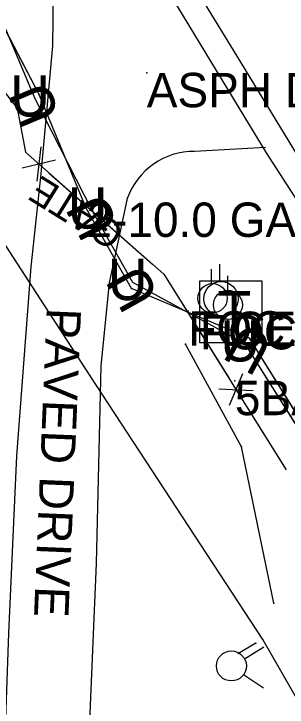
# Model space of a CAD drawing. Extents: x 954793 to 988390, y 1867850 to 1924428.
# Drawn here: x 957346 to 957385.7, y 1920386.1 to 1920486.9 of the extents above; entities that cross this region are included whole.
import ezdxf

# ---------------------------------------------------------------- set-up
doc = ezdxf.new("R2010")
doc.units = 0
for name, color, linetype in [('Default', 7, 'Continuous'), ('S_DRIVEWAY', 7, 'Continuous'), ('S_DRIVEWAY_ANNOT', 7, 'Continuous'), ('S_EDGE_PAVEMENT', 7, 'Continuous'), ('S_FENCE', 7, 'Continuous'), ('S_FIBER_OPTIC_CABLE', 7, 'Continuous'), ('S_GATE_ANNOT', 7, 'Continuous'), ('S_MISC_STRUCTURES_ANNOT', 7, 'Continuous'), ('S_MSC_PT_SYM', 7, 'Continuous'), ('S_SHOULDER', 7, 'Continuous'), ('S_SURVEY_TEXT_ANNOT', 7, 'Continuous'), ('S_TELEPHONE_UTILITIES', 7, 'Continuous'), ('S_TELEPHONE_UTILITIES_ANNOT', 7, 'Continuous'), ('S_UNDERGROUND_CABLE', 7, 'Continuous'), ('S_UTILITY_POLE', 7, 'Continuous'), ('S_UTL_PT_SYM', 7, 'Continuous'), ('S_WATER_UTILITIES', 7, 'Continuous')]:
    doc.layers.add(name, color=color, linetype=linetype)

msp = doc.modelspace()

# ---------------------------------------------------------------- linework, layer by layer
at = {"layer": 'S_DRIVEWAY'}
for points in [[(957269.42, 1920288.47), (957261.34, 1920337.65), (957282.4, 1920338.54), (957333.21, 1920341.47), (957346.1, 1920343.39), (957344.29, 1920367.78), (957345.29, 1920396.85), (957346.44, 1920422.61), (957348.54, 1920450.11), (957350.01, 1920463.61), (957351.66, 1920482.22), (957351.93, 1920501.61), (957351.04, 1920518.79)], [(957382.62, 1920467.47), (957372.28, 1920466.87)], [(957362.5, 1920460.05), (957359.87, 1920447.79), (957358.64, 1920435.7), (957357.99, 1920407), (957356.53, 1920372.64), (957357.8, 1920344.35), (957389.82, 1920337.36), (957402.5, 1920325.57), (957405.76, 1920312.59), (957372.07, 1920307.28), (957361.86, 1920305.49), (957363.2, 1920297.32), (957351.29, 1920295.18)]]:
    msp.add_lwpolyline(points, dxfattribs=at)
msp.add_ellipse((957372.18, 1920456.37), major_axis=(-1.04, 10.45), ratio=0.982402, start_param=6.173213, end_param=7.399373, dxfattribs=at)
at = {"layer": 'S_EDGE_PAVEMENT'}
msp.add_lwpolyline([(957509.31, 1920268.38), (957497.51, 1920287.57), (957487.13, 1920304.35), (957476.75, 1920321.13), (957467.06, 1920336.99), (957457.36, 1920352.84), (957446.1, 1920370.89), (957434.83, 1920388.94), (957423.92, 1920406.9), (957413.02, 1920424.85), (957401.77, 1920442.93), (957390.52, 1920461), (957379.03, 1920479.83), (957367.54, 1920498.67)], dxfattribs=at)
at = {"layer": 'S_FENCE'}
for p, q in [((957349.94, 1920467.54), (957349.38, 1920462.58)), ((957347.23, 1920464.47), (957352.09, 1920465.65)), ((957379.28, 1920434.56), (957377.33, 1920429.95)), ((957375.81, 1920432.38), (957380.81, 1920432.13))]:
    msp.add_line(p, q, dxfattribs=at)
for points in [[(957338.49, 1920483.3), (957346.48, 1920473.17), (957347.73, 1920466.76), (957348.16, 1920466.38)], [(957338.49, 1920483.3), (957346.48, 1920473.17), (957347.73, 1920466.76), (957367.8, 1920449.04), (957385.61, 1920420.61)], [(957351.16, 1920463.74), (957366.15, 1920450.49)], [(957366.15, 1920450.49), (957367.8, 1920449.04), (957377.25, 1920433.95)], [(957379.37, 1920430.56), (957385.61, 1920420.61)]]:
    msp.add_lwpolyline(points, dxfattribs=at)
at = {"layer": 'S_FIBER_OPTIC_CABLE'}
for p, q in [((957349.67, 1920475.27), (957341.18, 1920491.39)), ((957356.55, 1920458.63), (957349.67, 1920475.27)), ((957363.1, 1920446.95), (957356.55, 1920458.63)), ((957380.3, 1920439.72), (957363.1, 1920446.95)), ((957405.97, 1920398.36), (957380.3, 1920439.72)), ((957379.12, 1920423.92), (957370.95, 1920438.84)), ((957383.83, 1920401.22), (957379.12, 1920423.92))]:
    msp.add_line(p, q, dxfattribs=at)
for points in [[(957536.74, 1920167.19), (957513.26, 1920206.3), (957474.79, 1920266.13), (957463.23, 1920290.92), (957455.93, 1920317.19), (957431.96, 1920357.07), (957405.97, 1920398.36), (957380.3, 1920439.72), (957363.1, 1920446.95), (957356.55, 1920458.63), (957349.67, 1920475.27), (957341.18, 1920491.39), (957319.07, 1920532.61), (957296.98, 1920568.46), (957273.08, 1920609.78), (957223.74, 1920694.12), (957185.42, 1920752.66), (957145.58, 1920817.03)], [(957536.74, 1920167.19), (957513.26, 1920206.3), (957474.79, 1920266.13), (957463.23, 1920290.92), (957455.93, 1920317.19), (957431.96, 1920357.07), (957405.97, 1920398.36), (957380.3, 1920439.72), (957363.1, 1920446.95), (957356.55, 1920458.63), (957349.67, 1920475.27), (957341.18, 1920491.39), (957319.07, 1920532.61), (957296.98, 1920568.46), (957273.08, 1920609.78), (957223.74, 1920694.12), (957185.42, 1920752.66), (957145.58, 1920817.03)], [(957383.83, 1920401.22), (957379.12, 1920423.92), (957370.95, 1920438.84)], [(957383.83, 1920401.22), (957379.12, 1920423.92), (957370.95, 1920438.84)]]:
    msp.add_lwpolyline(points, dxfattribs=at)
at = {"layer": 'S_MSC_PT_SYM'}
for points in [[(957365.34, 1920478.3), (957365.34, 1920478.35), (957365.34, 1920478.3), (957365.29, 1920478.3), (957365.34, 1920478.3), (957365.34, 1920478.25), (957365.34, 1920478.3), (957365.39, 1920478.3)], [(957365.34, 1920478.3), (957365.34, 1920478.35), (957365.34, 1920478.3), (957365.29, 1920478.3), (957365.34, 1920478.3), (957365.34, 1920478.25), (957365.34, 1920478.3), (957365.39, 1920478.3)], [(957356.58, 1920459.45), (957356.58, 1920459.5), (957356.58, 1920459.45), (957356.53, 1920459.45), (957356.58, 1920459.45), (957356.58, 1920459.4), (957356.58, 1920459.45), (957356.63, 1920459.45)], [(957356.58, 1920459.45), (957356.58, 1920459.5), (957356.58, 1920459.45), (957356.53, 1920459.45), (957356.58, 1920459.45), (957356.58, 1920459.4), (957356.58, 1920459.45), (957356.63, 1920459.45)], [(957371.37, 1920443.65), (957371.37, 1920443.7), (957371.37, 1920443.65), (957371.32, 1920443.65), (957371.37, 1920443.65), (957371.37, 1920443.6), (957371.37, 1920443.65), (957371.42, 1920443.65)], [(957371.37, 1920443.65), (957371.37, 1920443.7), (957371.37, 1920443.65), (957371.32, 1920443.65), (957371.37, 1920443.65), (957371.37, 1920443.6), (957371.37, 1920443.65), (957371.42, 1920443.65)], [(957373.08, 1920443.1), (957373.08, 1920443.15), (957373.08, 1920443.1), (957373.03, 1920443.1), (957373.08, 1920443.1), (957373.08, 1920443.05), (957373.08, 1920443.1), (957373.13, 1920443.1)], [(957373.08, 1920443.1), (957373.08, 1920443.15), (957373.08, 1920443.1), (957373.03, 1920443.1), (957373.08, 1920443.1), (957373.08, 1920443.05), (957373.08, 1920443.1), (957373.13, 1920443.1)], [(957378.15, 1920433.54), (957378.15, 1920433.59), (957378.15, 1920433.54), (957378.1, 1920433.54), (957378.15, 1920433.54), (957378.15, 1920433.49), (957378.15, 1920433.54), (957378.2, 1920433.54)], [(957378.15, 1920433.54), (957378.15, 1920433.59), (957378.15, 1920433.54), (957378.1, 1920433.54), (957378.15, 1920433.54), (957378.15, 1920433.49), (957378.15, 1920433.54), (957378.2, 1920433.54)]]:
    msp.add_lwpolyline(points, close=True, dxfattribs=at)
for points in [[(957365.34, 1920478.3), (957365.34, 1920478.35), (957365.34, 1920478.3), (957365.29, 1920478.3), (957365.34, 1920478.3), (957365.34, 1920478.25), (957365.34, 1920478.3), (957365.39, 1920478.3)], [(957356.58, 1920459.45), (957356.58, 1920459.5), (957356.58, 1920459.45), (957356.53, 1920459.45), (957356.58, 1920459.45), (957356.58, 1920459.4), (957356.58, 1920459.45), (957356.63, 1920459.45)], [(957371.37, 1920443.65), (957371.37, 1920443.7), (957371.37, 1920443.65), (957371.32, 1920443.65), (957371.37, 1920443.65), (957371.37, 1920443.6), (957371.37, 1920443.65), (957371.42, 1920443.65)], [(957373.08, 1920443.1), (957373.08, 1920443.15), (957373.08, 1920443.1), (957373.03, 1920443.1), (957373.08, 1920443.1), (957373.08, 1920443.05), (957373.08, 1920443.1), (957373.13, 1920443.1)], [(957378.15, 1920433.54), (957378.15, 1920433.59), (957378.15, 1920433.54), (957378.1, 1920433.54), (957378.15, 1920433.54), (957378.15, 1920433.49), (957378.15, 1920433.54), (957378.2, 1920433.54)]]:
    msp.add_lwpolyline(points, dxfattribs=at)
at = {"layer": 'S_SHOULDER'}
msp.add_line((957382.75, 1920466.66), (957351.78, 1920517.65), dxfattribs=at)
msp.add_lwpolyline([(957564.97, 1920170.19), (957552.69, 1920190.14), (957540.4, 1920210.1), (957529.12, 1920228.59), (957517.84, 1920247.09), (957507.18, 1920264.76), (957496.52, 1920282.43), (957485.18, 1920300.9), (957473.84, 1920319.37), (957464.1, 1920335.24), (957454.37, 1920351.12), (957443.24, 1920369.18), (957432.11, 1920387.25), (957420.98, 1920405.18), (957409.85, 1920423.11), (957398.71, 1920441.14), (957387.57, 1920459.17), (957382.75, 1920466.66)], dxfattribs=at)
at = {"layer": 'S_TELEPHONE_UTILITIES'}
msp.add_lwpolyline([(957373.05, 1920439.07), (957373.05, 1920448.07), (957382.05, 1920448.07), (957382.05, 1920439.07)], close=True, dxfattribs=at)
at = {"layer": 'S_UNDERGROUND_CABLE'}
for p, q in [((957349.09, 1920474.51), (957341.66, 1920492.15)), ((957357.47, 1920458.21), (957349.09, 1920474.51)), ((957363.29, 1920447.82), (957357.47, 1920458.21)), ((957379.67, 1920438.89), (957363.29, 1920447.82)), ((957405.35, 1920398.06), (957379.67, 1920438.89))]:
    msp.add_line(p, q, dxfattribs=at)
msp.add_lwpolyline([(957535.93, 1920166.85), (957511.72, 1920205.62), (957474.17, 1920265.05), (957462.42, 1920290.74), (957455.34, 1920316.64), (957431.44, 1920356.46), (957405.35, 1920398.06), (957379.67, 1920438.89), (957363.29, 1920447.82), (957357.47, 1920458.21), (957349.09, 1920474.51), (957341.66, 1920492.15), (957319.94, 1920532.76), (957297.66, 1920568.79), (957273.86, 1920610.26), (957224.29, 1920694.12), (957186.11, 1920753.16), (957145.96, 1920818.19)], dxfattribs=at)
msp.add_lwpolyline([(957535.93, 1920166.85), (957511.72, 1920205.62), (957474.17, 1920265.05), (957462.42, 1920290.74), (957455.34, 1920316.64), (957431.44, 1920356.46), (957405.35, 1920398.06), (957379.67, 1920438.89), (957363.29, 1920447.82), (957357.47, 1920458.21), (957349.09, 1920474.51), (957341.66, 1920492.15), (957319.94, 1920532.76), (957297.66, 1920568.79), (957273.86, 1920610.26), (957224.29, 1920694.12), (957186.11, 1920753.16), (957145.96, 1920818.19)], dxfattribs=at)
at = {"layer": 'S_UTILITY_POLE'}
for p, q in [((957374.77, 1920447.67), (957374.77, 1920449.78)), ((957375.98, 1920447.99), (957375.98, 1920450.47)), ((957377.12, 1920446.66), (957377.12, 1920448.78)), ((957377.12, 1920442.44), (957377.12, 1920440.38))]:
    msp.add_line(p, q, dxfattribs=at)
for centre, radius in [((957374.9, 1920445.53), 2.13), ((957376.13, 1920445.47), 2.5), ((957377.14, 1920444.58), 2.11)]:
    msp.add_circle(centre, radius, dxfattribs=at)
at = {"layer": 'S_UTL_PT_SYM'}
for points in [[(957349.67, 1920475.27), (957349.67, 1920475.32), (957349.67, 1920475.27), (957349.62, 1920475.27), (957349.67, 1920475.27), (957349.67, 1920475.22), (957349.67, 1920475.27), (957349.72, 1920475.27)], [(957356.55, 1920458.63), (957356.55, 1920458.68), (957356.55, 1920458.63), (957356.5, 1920458.63), (957356.55, 1920458.63), (957356.55, 1920458.58), (957356.55, 1920458.63), (957356.6, 1920458.63)], [(957363.1, 1920446.95), (957363.1, 1920447), (957363.1, 1920446.95), (957363.05, 1920446.95), (957363.1, 1920446.95), (957363.1, 1920446.9), (957363.1, 1920446.95), (957363.15, 1920446.95)], [(957380.3, 1920439.72), (957380.3, 1920439.77), (957380.3, 1920439.72), (957380.25, 1920439.72), (957380.3, 1920439.72), (957380.3, 1920439.67), (957380.3, 1920439.72), (957380.35, 1920439.72)], [(957370.95, 1920438.84), (957370.95, 1920438.89), (957370.95, 1920438.84), (957370.9, 1920438.84), (957370.95, 1920438.84), (957370.95, 1920438.79), (957370.95, 1920438.84), (957371, 1920438.84)], [(957357.1, 1920434.25), (957357.1, 1920434.3), (957357.1, 1920434.25), (957357.05, 1920434.25), (957357.1, 1920434.25), (957357.1, 1920434.2), (957357.1, 1920434.25), (957357.15, 1920434.25)], [(957379.12, 1920423.92), (957379.12, 1920423.97), (957379.12, 1920423.92), (957379.07, 1920423.92), (957379.12, 1920423.92), (957379.12, 1920423.87), (957379.12, 1920423.92), (957379.17, 1920423.92)], [(957383.83, 1920401.22), (957383.83, 1920401.27), (957383.83, 1920401.22), (957383.78, 1920401.22), (957383.83, 1920401.22), (957383.83, 1920401.17), (957383.83, 1920401.22), (957383.88, 1920401.22)], [(957381.18, 1920395.41), (957381.18, 1920395.46), (957381.18, 1920395.41), (957381.13, 1920395.41), (957381.18, 1920395.41), (957381.18, 1920395.36), (957381.18, 1920395.41), (957381.23, 1920395.41)], [(957382.2, 1920395.93), (957382.2, 1920395.98), (957382.2, 1920395.93), (957382.15, 1920395.93), (957382.2, 1920395.93), (957382.2, 1920395.88), (957382.2, 1920395.93), (957382.25, 1920395.93)], [(957378.7, 1920393.89), (957378.7, 1920393.94), (957378.7, 1920393.89), (957378.65, 1920393.89), (957378.7, 1920393.89), (957378.7, 1920393.84), (957378.7, 1920393.89), (957378.75, 1920393.89)]]:
    msp.add_lwpolyline(points, dxfattribs=at)
for points in [[(957349.67, 1920475.27), (957349.63, 1920475.25), (957349.67, 1920475.27), (957349.69, 1920475.22), (957349.67, 1920475.27), (957349.71, 1920475.29), (957349.67, 1920475.27), (957349.65, 1920475.31)], [(957349.67, 1920475.27), (957349.63, 1920475.25), (957349.67, 1920475.27), (957349.69, 1920475.22), (957349.67, 1920475.27), (957349.71, 1920475.29), (957349.67, 1920475.27), (957349.65, 1920475.31)], [(957356.55, 1920458.63), (957356.51, 1920458.61), (957356.55, 1920458.63), (957356.57, 1920458.58), (957356.55, 1920458.63), (957356.6, 1920458.64), (957356.55, 1920458.63), (957356.53, 1920458.67)], [(957356.55, 1920458.63), (957356.51, 1920458.61), (957356.55, 1920458.63), (957356.57, 1920458.58), (957356.55, 1920458.63), (957356.6, 1920458.64), (957356.55, 1920458.63), (957356.53, 1920458.67)], [(957363.1, 1920446.95), (957363.06, 1920446.93), (957363.1, 1920446.95), (957363.12, 1920446.91), (957363.1, 1920446.95), (957363.14, 1920446.98), (957363.1, 1920446.95), (957363.08, 1920447)], [(957363.1, 1920446.95), (957363.06, 1920446.93), (957363.1, 1920446.95), (957363.12, 1920446.91), (957363.1, 1920446.95), (957363.14, 1920446.98), (957363.1, 1920446.95), (957363.08, 1920447)], [(957380.3, 1920439.72), (957380.28, 1920439.67), (957380.3, 1920439.72), (957380.35, 1920439.7), (957380.3, 1920439.72), (957380.32, 1920439.76), (957380.3, 1920439.72), (957380.25, 1920439.74)], [(957380.3, 1920439.72), (957380.28, 1920439.67), (957380.3, 1920439.72), (957380.35, 1920439.7), (957380.3, 1920439.72), (957380.32, 1920439.76), (957380.3, 1920439.72), (957380.25, 1920439.74)], [(957370.95, 1920438.84), (957370.91, 1920438.81), (957370.95, 1920438.84), (957370.98, 1920438.79), (957370.95, 1920438.84), (957371, 1920438.86), (957370.95, 1920438.84), (957370.93, 1920438.88)], [(957370.95, 1920438.84), (957370.91, 1920438.81), (957370.95, 1920438.84), (957370.98, 1920438.79), (957370.95, 1920438.84), (957371, 1920438.86), (957370.95, 1920438.84), (957370.93, 1920438.88)], [(957357.1, 1920434.25), (957357.06, 1920434.22), (957357.1, 1920434.25), (957357.13, 1920434.2), (957357.1, 1920434.25), (957357.14, 1920434.27), (957357.1, 1920434.25), (957357.07, 1920434.29)], [(957357.1, 1920434.25), (957357.06, 1920434.22), (957357.1, 1920434.25), (957357.13, 1920434.2), (957357.1, 1920434.25), (957357.14, 1920434.27), (957357.1, 1920434.25), (957357.07, 1920434.29)], [(957379.12, 1920423.92), (957379.08, 1920423.9), (957379.12, 1920423.92), (957379.15, 1920423.88), (957379.12, 1920423.92), (957379.17, 1920423.95), (957379.12, 1920423.92), (957379.1, 1920423.97)], [(957379.12, 1920423.92), (957379.08, 1920423.9), (957379.12, 1920423.92), (957379.15, 1920423.88), (957379.12, 1920423.92), (957379.17, 1920423.95), (957379.12, 1920423.92), (957379.1, 1920423.97)], [(957383.83, 1920401.22), (957383.78, 1920401.21), (957383.83, 1920401.22), (957383.84, 1920401.17), (957383.83, 1920401.22), (957383.88, 1920401.23), (957383.83, 1920401.22), (957383.82, 1920401.26)], [(957383.83, 1920401.22), (957383.78, 1920401.21), (957383.83, 1920401.22), (957383.84, 1920401.17), (957383.83, 1920401.22), (957383.88, 1920401.23), (957383.83, 1920401.22), (957383.82, 1920401.26)], [(957381.18, 1920395.41), (957381.21, 1920395.37), (957381.18, 1920395.41), (957381.22, 1920395.44), (957381.18, 1920395.41), (957381.16, 1920395.46), (957381.18, 1920395.41), (957381.14, 1920395.39)], [(957381.18, 1920395.41), (957381.21, 1920395.37), (957381.18, 1920395.41), (957381.22, 1920395.44), (957381.18, 1920395.41), (957381.16, 1920395.46), (957381.18, 1920395.41), (957381.14, 1920395.39)], [(957382.2, 1920395.93), (957382.16, 1920395.9), (957382.2, 1920395.93), (957382.23, 1920395.89), (957382.2, 1920395.93), (957382.24, 1920395.96), (957382.2, 1920395.93), (957382.17, 1920395.97)], [(957382.2, 1920395.93), (957382.16, 1920395.9), (957382.2, 1920395.93), (957382.23, 1920395.89), (957382.2, 1920395.93), (957382.24, 1920395.96), (957382.2, 1920395.93), (957382.17, 1920395.97)], [(957378.7, 1920393.89), (957378.72, 1920393.85), (957378.7, 1920393.89), (957378.74, 1920393.92), (957378.7, 1920393.89), (957378.67, 1920393.93), (957378.7, 1920393.89), (957378.65, 1920393.86)], [(957378.7, 1920393.89), (957378.72, 1920393.85), (957378.7, 1920393.89), (957378.74, 1920393.92), (957378.7, 1920393.89), (957378.67, 1920393.93), (957378.7, 1920393.89), (957378.65, 1920393.86)]]:
    msp.add_lwpolyline(points, close=True, dxfattribs=at)
at = {"layer": 'S_WATER_UTILITIES'}
for p, q in [((957357.1, 1920434.25), (957329.35, 1920477.03)), ((957382.2, 1920395.93), (957357.1, 1920434.25)), ((957381.18, 1920395.41), (957378.7, 1920393.89)), ((957408.06, 1920350.97), (957382.2, 1920395.93)), ((957379.54, 1920393.14), (957382.36, 1920394.87)), ((957379.42, 1920390.83), (957382.33, 1920388.91))]:
    msp.add_line(p, q, dxfattribs=at)
for points in [[(957507.23, 1920172.34), (957483.67, 1920235.88), (957472.51, 1920260.77), (957454.25, 1920292.25), (957421.2, 1920323.98), (957408.06, 1920350.97), (957382.2, 1920395.93), (957357.1, 1920434.25), (957329.35, 1920477.03), (957305.74, 1920517.67), (957283.35, 1920558.03), (957260.08, 1920599.02), (957212.2, 1920680.55), (957179.7, 1920734.63), (957152.14, 1920779.34), (957118.83, 1920831.55)], [(957507.23, 1920172.34), (957483.67, 1920235.88), (957472.51, 1920260.77), (957454.25, 1920292.25), (957421.2, 1920323.98), (957408.06, 1920350.97), (957382.2, 1920395.93), (957357.1, 1920434.25), (957329.35, 1920477.03), (957305.74, 1920517.67), (957283.35, 1920558.03), (957260.08, 1920599.02), (957212.2, 1920680.55), (957179.7, 1920734.63), (957152.14, 1920779.34), (957118.83, 1920831.55)], [(957381.18, 1920395.41), (957378.7, 1920393.89)], [(957381.18, 1920395.41), (957378.7, 1920393.89)]]:
    msp.add_lwpolyline(points, dxfattribs=at)
msp.add_circle((957377.64, 1920392.09), 2.18, dxfattribs=at)

# ---------------------------------------------------------------- texts
at = {"layer": 'Default'}
for rotation, p in [(360, (957345.46, 1920471.96)), (112.8353, (957352.84, 1920472.15)), (360, (957353.84, 1920455.66)), (117.2053, (957361.39, 1920456.14)), (360, (957359.66, 1920445.27)), (119.2647, (957367.28, 1920445.89)), (360, (957376.04, 1920436.34)), (151.3946, (957384.07, 1920439.38))]:
    msp.add_text('U', height=6, rotation=rotation, dxfattribs=at).set_placement(p)
at = {"layer": 'S_DRIVEWAY_ANNOT'}
msp.add_text('PAVED DRIVE', height=5.0004, rotation=267.6393, dxfattribs=at).set_placement((957350.8, 1920444.19))
at = {"layer": 'S_GATE_ANNOT'}
msp.add_text('GATE', height=4, rotation=148.1969, dxfattribs=at).set_placement((957362.33, 1920455.78))
msp.add_text('2-10.0 GATES', height=5, dxfattribs=at).set_placement((957356.58, 1920454.45))
at = {"layer": 'S_MISC_STRUCTURES_ANNOT'}
for s, p in [('FOC INGRND JUNCT BOX', (957371.37, 1920438.65)), ('FOC TEST STATION', (957373.08, 1920438.1))]:
    msp.add_text(s, height=5, dxfattribs=at).set_placement(p)
at = {"layer": 'S_SURVEY_TEXT_ANNOT'}
for s, p in [('ASPH DW TO FIELD NO CUS', (957365.34, 1920473.3)), ('5BARB STEEL POST CN:GOOD', (957378.15, 1920428.54))]:
    msp.add_text(s, height=5, dxfattribs=at).set_placement(p)
at = {"layer": 'S_TELEPHONE_UTILITIES'}
msp.add_text('T', height=6, rotation=360, dxfattribs=at).set_placement((957375.61, 1920440.57))
at = {"layer": 'S_TELEPHONE_UTILITIES_ANNOT'}
msp.add_text('CENT AR TELE COOP', height=5, dxfattribs=at).set_placement((957377.78, 1920438.59))

doc.saveas('drawing.dxf')
